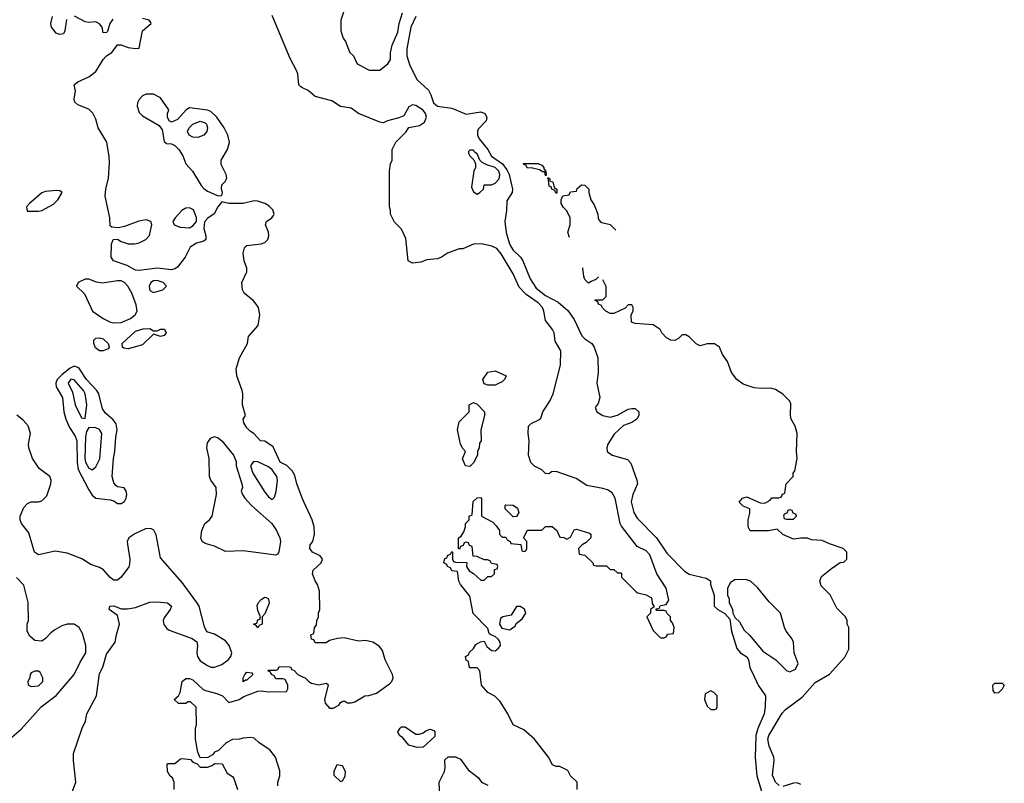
# Model space of a CAD drawing. Header units: inches. Extents: x 1793389 to 1900389, y 320802 to 470796.
# Tile 714 of 752: x 1888426 to 1893902, y 434104 to 438352. Entities that reach past the tile are written whole.
import ezdxf

# ---------------------------------------------------------------- set-up
doc = ezdxf.new("R2010")
doc.units = ezdxf.units.IN
doc.header["$MEASUREMENT"] = 0
doc.layers.add('B8483', color=7, linetype='Continuous')
doc.layers.add('B8493', color=7, linetype='Continuous')

msp = doc.modelspace()

# ---------------------------------------------------------------- linework, layer by layer
at = {"layer": 'B8483', "color": 2}
for points, elevation in [([(1888687.5, 438352.5), (1888678, 438290), (1888670, 438274), (1888650, 438269), (1888630, 438277.2), (1888604, 438310), (1888599, 438330), (1888608.7, 438370)], 238), ([(1890000, 435686.6), (1889967, 435770), (1889955.6, 435815.6), (1889942, 435842), (1889911.7, 435871.7), (1889874, 435890), (1889836.5, 435976.5), (1889790, 436008), (1889766, 436010), (1889728.7, 436050), (1889710, 436061.2), (1889690, 436081.2), (1889673.2, 436110), (1889669.2, 436130), (1889682, 436150), (1889664.5, 436210), (1889667, 436270), (1889663.7, 436290), (1889633.2, 436370), (1889629.4, 436410), (1889649.6, 436470.4), (1889693.2, 436550), (1889699, 436590), (1889753.2, 436650), (1889761.2, 436710), (1889754, 436750), (1889741.2, 436770), (1889724, 436790), (1889674, 436830), (1889665.2, 436850), (1889660.9, 436890), (1889689.4, 436950), (1889689.4, 436970), (1889675.1, 437010), (1889670, 437054), (1889677, 437083), (1889690, 437096.3), (1889770, 437104.4), (1889790, 437112.7), (1889805.6, 437130), (1889811.6, 437150), (1889809.7, 437170), (1889794, 437210), (1889799.3, 437230), (1889829.2, 437250), (1889837.6, 437262.4), (1889840.9, 437270), (1889833.8, 437293.8), (1889814, 437314), (1889790, 437329.2), (1889750, 437342.7), (1889730, 437343.7), (1889670, 437329.4), (1889590, 437329.2), (1889550, 437338), (1889528.4, 437311.6), (1889508.3, 437271.7), (1889472.3, 437247.7), (1889453.4, 437226.6), (1889450.4, 437190), (1889460.7, 437150), (1889461, 437130), (1889450, 437119), (1889410, 437109), (1889373.7, 437086.3), (1889347.3, 437030), (1889304.5, 436975.5), (1889290, 436965.2), (1889270, 436960.9), (1889190, 436969.7), (1889090, 436956), (1889070, 436959.3), (1889024.8, 436984.8), (1888948, 437010), (1888935.3, 437030), (1888936.4, 437103.6), (1888946, 437130), (1888970, 437131.3), (1888990, 437118), (1889030, 437104.7), (1889065.4, 437105.4), (1889090, 437111.3), (1889128, 437130), (1889148.9, 437151.1), (1889162, 437210), (1889155.3, 437230), (1889130, 437239.3), (1889088.1, 437231.9), (1889010, 437201.2), (1888974.6, 437194.6), (1888938, 437198), (1888930, 437206), (1888928, 437250), (1888901.2, 437370), (1888905.2, 437410), (1888919.3, 437470), (1888924.9, 437555.1), (1888924.7, 437590), (1888911.8, 437670), (1888862, 437750), (1888850, 437798), (1888832.5, 437832.5), (1888810, 437854), (1888750, 437879), (1888733.2, 437893.2), (1888729.4, 437910), (1888736.2, 437956.2), (1888729.3, 437990), (1888750, 438006.8), (1888810, 438033.4), (1888850, 438064), (1888889.7, 438130.3), (1888909.4, 438150), (1888939.3, 438170), (1888970, 438211.3), (1888990, 438211.3), (1889030, 438198), (1889070, 438192), (1889090, 438194), (1889109.2, 438290), (1889158, 438330), (1889156.4, 438336.4), (1889146, 438350), (1889110, 438359.3)], 238), ([(1888944.2, 438355.8), (1888928, 438330), (1888914.4, 438285.6), (1888910, 438281.2), (1888890, 438279), (1888884.5, 438310), (1888870, 438329.3), (1888857.2, 438337.2), (1888850, 438340.9), (1888810, 438336), (1888790, 438339.3), (1888731.9, 438371.9)], 238), ([(1890000, 437973), (1889990, 437978), (1889978, 437990), (1889972.3, 438050), (1889966, 438070), (1889930, 438135.3), (1889830, 438375.3)], 234), ([(1888720.5, 434059.5), (1888739.3, 434110), (1888726, 434230), (1888726, 434270), (1888774, 434410), (1888793.2, 434450), (1888799, 434490), (1888854, 434590), (1888870, 434714), (1888889.3, 434750.7), (1888910, 434822), (1888958, 434890), (1888964, 434930), (1888982, 434990), (1888970, 435038), (1888924, 435070), (1888928, 435090), (1888950, 435090.7), (1888990, 435074.8), (1889025.6, 435074.4), (1889070, 435082), (1889150, 435112.4), (1889190, 435114.4), (1889248.2, 435108.2), (1889270.7, 435090), (1889263, 435070), (1889230, 435024), (1889224.9, 435010), (1889227.2, 434987.2), (1889244.4, 434964.4), (1889256.7, 434956.7), (1889384.7, 434910), (1889410.7, 434890.7), (1889416, 434870), (1889411, 434830), (1889416, 434810), (1889430, 434786), (1889470, 434758.8), (1889490, 434750.8), (1889510, 434750.7), (1889550, 434764.9), (1889585.2, 434790), (1889600.9, 434810), (1889606.6, 434830), (1889592, 434870), (1889570, 434897), (1889510, 434934.5), (1889467, 434947), (1889453.8, 434973.8), (1889423.7, 435090), (1889412.3, 435110), (1889330, 435221.2), (1889210, 435359), (1889185.6, 435485.6), (1889171.5, 435511.5), (1889158.9, 435518.9), (1889130, 435522), (1889067.3, 435492.7), (1889034, 435470), (1889024.9, 435450), (1889025.2, 435434.8), (1889038, 435350), (1889037.5, 435322.5), (1889032.5, 435307.5), (1888990.8, 435250), (1888970, 435234), (1888950, 435234), (1888929.5, 435249.5), (1888891.9, 435291.9), (1888870, 435304), (1888822, 435322), (1888771.9, 435351.9), (1888690, 435383.7), (1888624, 435396), (1888530, 435375.3), (1888509.1, 435389.1), (1888476.5, 435496.5), (1888437.2, 435550), (1888429.6, 435569.7), (1888429.6, 435590), (1888450, 435638), (1888470, 435661), (1888490, 435670.6), (1888530, 435670.6), (1888550, 435676.3), (1888576.9, 435703.1), (1888599.7, 435770), (1888600.5, 435790), (1888594.5, 435810), (1888535.1, 435855.1), (1888498, 435910), (1888477, 435970), (1888476.2, 435990), (1888487.3, 436050), (1888472.9, 436092.9), (1888444.9, 436124.9), (1888410, 436152.7)], 242), ([(1888369.5, 434350.5), (1888434.8, 434405.2), (1888546, 434530), (1888630, 434593.4), (1888729.3, 434710), (1888762, 434778), (1888794, 434830), (1888794, 434870), (1888776.5, 434936.5), (1888758, 434970), (1888730, 434988.7), (1888690, 434989), (1888659.8, 434980.2), (1888621.4, 434958.6), (1888598.8, 434941.2), (1888570, 434908.7), (1888550, 434895.3), (1888510, 434898), (1888483.1, 434923.1), (1888468, 434950), (1888468.4, 434988.4), (1888475.3, 435010), (1888474, 435110), (1888450, 435206), (1888409.1, 435249.1)], 246), ([(1889862, 434090), (1889862, 434110), (1889873.6, 434146.4), (1889873.6, 434173.6), (1889848.7, 434250), (1889818, 434290), (1889758, 434330), (1889730, 434355.3), (1889710, 434358), (1889670, 434355.3), (1889648.9, 434348.9), (1889610, 434348), (1889574, 434330), (1889532.7, 434287.3), (1889510, 434278), (1889498, 434262), (1889472.7, 434247.3), (1889430, 434246), (1889416.4, 434276.4), (1889404, 434350), (1889404, 434410), (1889408.7, 434430), (1889407.3, 434527.3), (1889376.4, 434556.4), (1889363.6, 434556.4), (1889350, 434548), (1889310, 434548), (1889286, 434570), (1889308.7, 434591.3), (1889318, 434610), (1889329.2, 434670), (1889350, 434686.8), (1889370, 434687.3), (1889390, 434679.1), (1889446.4, 434626.4), (1889459.8, 434619.8), (1889523.5, 434603.5), (1889554, 434590), (1889590, 434554), (1889646, 434570), (1889673.6, 434586.4), (1889750, 434616), (1889770, 434618), (1889808, 434612), (1889910, 434614), (1889918, 434630), (1889918, 434650), (1889902, 434682), (1889890, 434686), (1889850, 434686), (1889842, 434702), (1889826, 434710), (1889822, 434722), (1889806, 434730), (1889810, 434734), (1889850, 434734), (1889862, 434738), (1889870, 434754), (1889927.3, 434752.7), (1889934, 434750), (1889938, 434738), (1889950, 434734), (1889974, 434710), (1890000, 434697)], 238), ([(1889286, 434070), (1889286, 434110), (1889275.3, 434135.3), (1889263.1, 434143.1), (1889248, 434170), (1889246, 434210), (1889250, 434214), (1889290, 434214), (1889320.4, 434239.6), (1889330, 434242), (1889376, 434236), (1889390, 434222), (1889412.7, 434212.7), (1889430, 434194), (1889470, 434194), (1889496.4, 434203.6), (1889510, 434214), (1889552.7, 434212.7), (1889579.6, 434159.6), (1889610, 434142), (1889618, 434130), (1889638, 434070)], 238)]:
    msp.add_lwpolyline(points, dxfattribs=dict(at, elevation=elevation))
for points, elevation in [([(1889170, 437938), (1889130, 437938), (1889110, 437928.7), (1889090, 437908.7), (1889082, 437890), (1889079.1, 437870), (1889090, 437836), (1889110, 437817.3), (1889202.8, 437762.8), (1889218.8, 437738.8), (1889230, 437674), (1889243.6, 437663.6), (1889270, 437662), (1889290, 437652), (1889312, 437630), (1889334.4, 437594.4), (1889351, 437550), (1889387.3, 437510), (1889435.5, 437430), (1889450, 437413.4), (1889470, 437398), (1889530, 437371.3), (1889550, 437374), (1889554, 437390), (1889549.1, 437409.1), (1889550, 437434), (1889568.4, 437451.6), (1889578, 437470), (1889575.3, 437490), (1889546.8, 437546.8), (1889546.6, 437570), (1889581.2, 437630), (1889594, 437670), (1889584, 437710), (1889564, 437750), (1889522, 437810), (1889490, 437842), (1889470, 437848.7), (1889370, 437862), (1889352, 437850), (1889303.6, 437796.4), (1889270, 437782), (1889258, 437790), (1889249, 437809), (1889249.1, 437830.9), (1889255.3, 437850), (1889210, 437918)], 238), ([(1889417.2, 437697.2), (1889390, 437699.3), (1889368, 437710), (1889359, 437730), (1889369.4, 437750.6), (1889389.4, 437770.6), (1889430, 437786.8), (1889457.3, 437777.3), (1889464.7, 437770), (1889471.1, 437751.1), (1889466.8, 437730), (1889450, 437709.3)], 238), ([(1888630, 437402), (1888570, 437395.4), (1888550, 437388.2), (1888480.7, 437330), (1888464, 437310), (1888467.5, 437287.5), (1888530, 437286), (1888550, 437290.4), (1888613.8, 437326.2), (1888638, 437350), (1888662, 437390), (1888650, 437399)], 242), ([(1889370, 437304.5), (1889350, 437302.9), (1889328.9, 437291.1), (1889290.6, 437250), (1889278.8, 437230), (1889284.7, 437210), (1889318.5, 437198.5), (1889370, 437194.8), (1889390, 437206), (1889409.2, 437230), (1889409.3, 437250.7), (1889393.8, 437293.8)], 238), ([(1888810, 436908.7), (1888790, 436908.7), (1888752, 436890), (1888742, 436870), (1888787.3, 436827.3), (1888831.3, 436730), (1888891.3, 436690), (1888932, 436670), (1888950, 436664.9), (1888990, 436667.3), (1889042, 436690), (1889068.7, 436710), (1889079, 436730), (1889074.6, 436765.4), (1889049.5, 436830), (1889027, 436870), (1889010, 436889.4), (1888990, 436899.5), (1888970, 436899.5), (1888886.6, 436886.6), (1888852.7, 436892.7)], 242), ([(1889190, 436900.7), (1889170, 436898.4), (1889154.8, 436890), (1889146, 436870), (1889150, 436846), (1889170, 436834), (1889210, 436846), (1889222, 436850), (1889242, 436870), (1889224, 436890)], 242), ([(1889170, 436622), (1889190, 436622), (1889209.5, 436630.5), (1889231, 436630), (1889241, 436610), (1889230, 436595.3), (1889209.5, 436589.5), (1889170, 436602), (1889110, 436543.7), (1889050, 436526.6), (1889030, 436521.2), (1889005.2, 436525.2), (1888998, 436530), (1888995.3, 436550), (1889070, 436618.4), (1889112.5, 436632.5), (1889150, 436634.8)], 238), ([(1888870, 436509), (1888847.3, 436527.3), (1888839.3, 436550), (1888839, 436570), (1888850, 436581), (1888870, 436582.8), (1888890, 436576.3), (1888918, 436550), (1888924.7, 436530), (1888918.8, 436521.2), (1888890, 436509)], 238), ([(1888730, 436424.2), (1888707.1, 436412.9), (1888662.7, 436377.3), (1888635.3, 436350), (1888627, 436330), (1888628.5, 436310), (1888664.2, 436250), (1888672, 436170), (1888682.4, 436130), (1888703.8, 436083.8), (1888735.1, 436035.1), (1888744, 436010), (1888745.5, 435890), (1888751.6, 435850), (1888810, 435737.3), (1888830, 435707.3), (1888850, 435690.8), (1888930, 435681), (1888950, 435676), (1888970, 435661), (1888990, 435661), (1889009.1, 435670.9), (1889019, 435690), (1889022, 435710), (1889018, 435730), (1889008, 435748), (1888970, 435754), (1888961.5, 435761.5), (1888950, 435775.3), (1888940.7, 435810), (1888947.6, 435910), (1888956.2, 435950), (1888960.5, 436030), (1888967.8, 436070), (1888963.6, 436103.6), (1888946.5, 436126.5), (1888903.3, 436163.3), (1888887.7, 436187.7), (1888866.6, 436270), (1888856, 436290), (1888797.6, 436350), (1888755.2, 436415.2)], 242), ([(1888710, 436351.6), (1888696.3, 436330), (1888719.3, 436279.3), (1888734.9, 436210), (1888770, 436138), (1888790, 436134), (1888799.6, 436210), (1888791.3, 436270), (1888781.6, 436290), (1888730, 436349.2)], 246), ([(1888810, 436084), (1888798, 436062), (1888792.7, 436030), (1888789.1, 435910), (1888792.2, 435890), (1888810, 435857.3), (1888830, 435847.7), (1888850, 435864), (1888871.2, 435908.8), (1888882.7, 436050), (1888870, 436072.3), (1888850, 436080.9)], 246), ([(1889850, 435373.2), (1889670, 435397.6), (1889570, 435394), (1889510, 435424), (1889458, 435438), (1889442, 435450), (1889434, 435470), (1889439, 435510), (1889455.3, 435550), (1889482, 435570), (1889497.2, 435590), (1889520.9, 435710), (1889519.3, 435750), (1889489.3, 435790), (1889482.7, 435810), (1889479.3, 435910), (1889466.6, 435970), (1889470, 435998), (1889490, 436024), (1889510, 436033.4), (1889530, 436026.8), (1889550.8, 436010), (1889616, 435930), (1889630, 435894), (1889630.6, 435870), (1889661, 435770), (1889664.7, 435750), (1889658, 435730), (1889666, 435710), (1889678.8, 435690), (1889716.3, 435650), (1889828, 435550), (1889854.4, 435510), (1889873, 435470), (1889876.3, 435450), (1889867.7, 435392.3), (1889861, 435379)], 238), ([(1889726, 435894), (1889710.5, 435870), (1889722.4, 435830), (1889790, 435724), (1889810, 435697.3), (1889830, 435682.8), (1889843.7, 435696.3), (1889853.4, 435726.6), (1889860.5, 435790), (1889856.3, 435810), (1889830, 435847.8), (1889810, 435864), (1889750, 435893)], 242), ([(1889750, 434968), (1889742, 434982), (1889726, 434990), (1889746, 434994), (1889750, 435014), (1889762, 435018), (1889766, 435030), (1889750, 435066), (1889746.8, 435093.2), (1889754, 435110), (1889770, 435126), (1889790, 435138.8), (1889797.3, 435137.3), (1889810.5, 435130.5), (1889813.2, 435106.8), (1889790, 435046), (1889774, 435030), (1889774, 434990), (1889758, 434982)], 238), ([(1888530, 434728), (1888510, 434728), (1888490, 434718), (1888484.7, 434710), (1888482, 434690), (1888472, 434670), (1888472.7, 434652.7), (1888490, 434642), (1888530, 434646), (1888555.3, 434670), (1888555.3, 434690), (1888540.4, 434720.4)], 250), ([(1889670, 434668), (1889668.7, 434690), (1889678, 434710), (1889690, 434722), (1889718, 434718), (1889722, 434710), (1889690, 434678), (1889682, 434678)], 238)]:
    msp.add_lwpolyline(points, close=True, dxfattribs=dict(at, elevation=elevation))
at = {"layer": 'B8493', "color": 2}
for points, elevation in [([(1890232, 438410), (1890212, 438350), (1890212, 438290), (1890224.7, 438250), (1890238, 438230), (1890262, 438170), (1890282, 438150), (1890302, 438110), (1890310, 438102), (1890370, 438072), (1890430, 438072), (1890472.9, 438107.1), (1890488, 438130), (1890488.4, 438168.4), (1890497.2, 438210), (1890530, 438282), (1890536.2, 438330), (1890556, 438390)], 234), ([(1890629.7, 438370.3), (1890601.3, 438310), (1890578.7, 438190), (1890579.7, 438150), (1890596.6, 438096.6), (1890637.2, 438017.2), (1890699.1, 437959.1), (1890713.4, 437933.4), (1890727.6, 437890), (1890749.2, 437870), (1890830, 437859.6), (1890910, 437826), (1890990, 437839.2), (1891012.8, 437830), (1891023.5, 437810), (1891020.7, 437790), (1890976.6, 437743.4), (1890971.6, 437730), (1890972.8, 437710), (1890981.7, 437690), (1891029.7, 437630), (1891050, 437593.6), (1891110.5, 437550.5), (1891135.9, 437515.9), (1891148.7, 437490), (1891166.3, 437410), (1891164.2, 437390), (1891136.3, 437343.7), (1891134.5, 437290), (1891125.1, 437230), (1891131.9, 437168.1), (1891148, 437110), (1891158, 437090), (1891169.8, 437069.8), (1891210.8, 437030.8), (1891224.7, 437010), (1891265.6, 436910), (1891298.5, 436858.5), (1891350, 436816.9), (1891420.1, 436780.1), (1891473.8, 436733.8), (1891510, 436684), (1891553.4, 436593.4), (1891570, 436576), (1891609, 436550), (1891621.2, 436530), (1891641.2, 436470), (1891642.7, 436390), (1891635.1, 436330), (1891652.7, 436250), (1891643.1, 436216.9), (1891626, 436194), (1891635.3, 436170), (1891670, 436149.2), (1891710, 436141.2), (1891750, 436152.3), (1891810, 436184.5), (1891830, 436189.4), (1891850, 436189.2), (1891869.2, 436170), (1891869.4, 436150), (1891859.3, 436130), (1891830, 436110.6), (1891784.9, 436095.1), (1891732.8, 436047.2), (1891698, 435990), (1891692.3, 435970), (1891693.2, 435950), (1891722, 435930), (1891805.6, 435905.6), (1891825.4, 435885.4), (1891859.3, 435790), (1891861.2, 435770), (1891836, 435710), (1891827.3, 435670), (1891842.4, 435610), (1891859.4, 435579.4), (1891967.3, 435470), (1892024.7, 435384.8), (1892124, 435284), (1892150, 435267), (1892244.7, 435244.7), (1892268, 435230), (1892268.7, 435210), (1892289, 435150), (1892289.3, 435089.3), (1892308, 435070), (1892348.4, 435048.4), (1892376.4, 435016.4), (1892384, 434950), (1892413.6, 434853.6), (1892435.3, 434830), (1892470, 434808), (1892479, 434790), (1892487.5, 434747.5), (1892510, 434698), (1892534, 434650), (1892573.2, 434590), (1892572.3, 434530), (1892566, 434490), (1892531.2, 434408.8), (1892519.6, 434370), (1892516, 434250), (1892525.4, 434145.4), (1892563.3, 434023.3)], 230), ([(1891526, 434070), (1891526, 434110), (1891490, 434146), (1891474.6, 434174.6), (1891430, 434198), (1891410, 434198), (1891390, 434206), (1891368, 434250), (1891290, 434348.7), (1891230, 434402), (1891170, 434428.7), (1891141.2, 434490), (1891098.6, 434558.6), (1891069.4, 434589.4), (1891029, 434610), (1890995.3, 434650), (1890986, 434730), (1890970, 434746), (1890927.3, 434747.3), (1890922, 434782), (1890908.4, 434788.4), (1890906, 434810), (1890922, 434818), (1890927.3, 434832.7), (1890950, 434854), (1890963.1, 434876.9), (1890988.4, 434891.6), (1891010, 434894), (1891024.5, 434864.5), (1891050, 434842.8), (1891070, 434841), (1891090, 434856), (1891099.3, 434870), (1891098, 434890), (1891090, 434904), (1891070, 434921.2), (1891046, 434930), (1891038, 434938), (1891030, 434966), (1890948.4, 435048.4), (1890930, 435146), (1890878, 435210), (1890868.7, 435228.7), (1890862, 435282), (1890830, 435286), (1890822, 435302), (1890806, 435310), (1890802, 435322), (1890786, 435330), (1890790, 435354), (1890802, 435358), (1890807.3, 435372.7), (1890822, 435378), (1890830, 435394), (1890834, 435390), (1890834, 435350), (1890838, 435338), (1890850, 435334), (1890912.7, 435332.7), (1890912, 435310), (1890925.4, 435285.4), (1890950.9, 435270.9), (1890990, 435234), (1891010, 435234), (1891030, 435254), (1891050, 435254), (1891066, 435270), (1891067.3, 435292.7), (1891082, 435298), (1891086, 435310), (1891082, 435322), (1891050, 435326), (1891042, 435342), (1891027.3, 435347.3), (1891010, 435348), (1890970, 435366), (1890947.3, 435367.3), (1890942, 435422), (1890927.3, 435427.3), (1890922, 435442), (1890910, 435446), (1890898, 435442), (1890892.7, 435427.3), (1890878, 435422), (1890872.7, 435407.3), (1890866, 435410), (1890866, 435470), (1890882, 435478), (1890896.4, 435503.6), (1890906, 435530), (1890906, 435550), (1890926, 435570), (1890926, 435590), (1890942, 435598), (1890948.7, 435671.3), (1890970, 435692), (1890990, 435694), (1890994, 435690), (1890994, 435590), (1891056.9, 435556.9), (1891076.9, 435536.9), (1891094, 435510), (1891094, 435490), (1891110, 435474), (1891130, 435474), (1891138, 435458), (1891154, 435450), (1891158, 435438), (1891212.7, 435432.7), (1891218, 435398), (1891230, 435394), (1891242, 435398), (1891246, 435410), (1891246, 435450), (1891228, 435470), (1891250, 435512), (1891330, 435512), (1891350, 435532), (1891387.3, 435532.7), (1891414, 435510), (1891430, 435474), (1891451.6, 435471.6), (1891470, 435462), (1891490, 435474), (1891510, 435514), (1891522, 435518), (1891596, 435496), (1891602, 435490), (1891602, 435470), (1891576.9, 435443.1), (1891554, 435430), (1891534, 435410), (1891538, 435378), (1891570, 435374), (1891614, 435330), (1891618, 435318), (1891630, 435314), (1891690, 435314), (1891710, 435294), (1891730, 435294), (1891750, 435274), (1891770, 435274), (1891774, 435270), (1891774, 435250), (1891854, 435170), (1891863.6, 435163.6), (1891910, 435152), (1891936.9, 435136.9), (1891942, 435130), (1891943.6, 435103.6), (1891954, 435086), (1891934, 435070), (1891934, 435050), (1891914, 435030), (1891950, 434954), (1891990, 434914), (1892010, 434914), (1892022, 434918), (1892030, 434934), (1892062, 434938), (1892066, 434970), (1892056.4, 434996.4), (1892046, 435010), (1892046, 435030), (1892026, 435050), (1892022, 435062), (1892010, 435066), (1891970, 435066), (1891966, 435070), (1891966, 435074), (1891982, 435078), (1891990, 435094), (1892022, 435098), (1892036.4, 435123.6), (1892022, 435190), (1891969.3, 435269.3), (1891930, 435375.3), (1891910, 435397.2), (1891860.9, 435420.9), (1891773.8, 435533.8), (1891766, 435550), (1891737, 435690), (1891720.7, 435720.7), (1891695.9, 435735.9), (1891670, 435743.7), (1891580.1, 435760.1), (1891520.2, 435800.2), (1891410, 435838), (1891383.6, 435836.4), (1891370, 435826), (1891350, 435828), (1891330, 435848), (1891288.9, 435868.9), (1891269, 435889), (1891255.3, 435930), (1891259, 436010), (1891254, 436050), (1891255.3, 436090), (1891270, 436104.7), (1891313.6, 436126.4), (1891324, 436136), (1891335.3, 436170), (1891375.3, 436230), (1891393.2, 436270), (1891433.2, 436430), (1891435.3, 436510), (1891403.7, 436563.7), (1891399, 436610), (1891389.4, 436629.4), (1891350, 436678), (1891342, 436730), (1891334, 436750), (1891310, 436776.9), (1891243.1, 436823.1), (1891204.6, 436864.6), (1891170, 436939), (1891103.7, 437050), (1891079.6, 437079.6), (1891052.5, 437092.5), (1890995.3, 437104.7), (1890950, 437104), (1890890, 437078), (1890870, 437078), (1890806, 437054), (1890772, 437030), (1890750, 437022), (1890690, 437015.3), (1890656.9, 437003.1), (1890610, 436998), (1890586, 437010), (1890574.6, 437134.6), (1890550, 437186), (1890510, 437226), (1890488.7, 437270), (1890488.7, 437290), (1890482, 437310), (1890482, 437510), (1890488, 437550), (1890498, 437570), (1890498, 437630), (1890518, 437670), (1890574.6, 437725.4), (1890590, 437752), (1890650, 437762.8), (1890678, 437782), (1890689.5, 437810), (1890683.6, 437830), (1890670, 437849.4), (1890630, 437875.3), (1890610, 437879), (1890590, 437868), (1890562, 437818), (1890534, 437806), (1890472, 437790), (1890450, 437779), (1890430, 437781.2), (1890310, 437829.4), (1890270, 437859), (1890210, 437869), (1890161.5, 437901.5), (1890070, 437925.1), (1890030, 437958), (1890000, 437973)], 234), ([(1891483.2, 437140.6), (1891475.3, 437170), (1891488, 437210), (1891488, 437250), (1891468.9, 437288.9), (1891450, 437308), (1891438, 437330), (1891438, 437350), (1891447.3, 437372.7), (1891482, 437378), (1891490, 437394), (1891522, 437398), (1891527.3, 437412.7), (1891550, 437434), (1891570, 437432), (1891592, 437410), (1891592, 437390), (1891602, 437350), (1891622, 437322), (1891642, 437270), (1891643.6, 437243.6), (1891654, 437230), (1891663.6, 437223.6), (1891710, 437212), (1891740.8, 437181.3)], 226), ([(1891645.4, 436921.4), (1891630, 436906), (1891603.6, 436896.4), (1891590, 436886), (1891570, 436906), (1891563.1, 436923.1), (1891558, 436970), (1891559.7, 436974.2)], 226), ([(1892650, 434092.3), (1892629.7, 434109.7), (1892612, 434150), (1892622.9, 434230), (1892619.5, 434250), (1892595.1, 434310), (1892587.8, 434350), (1892591.8, 434370), (1892666, 434494), (1892685.8, 434514.2), (1892777.6, 434582.4), (1892850, 434664.7), (1892930, 434712), (1893014.6, 434805.4), (1893038, 434850), (1893038, 434970), (1893028, 434990), (1893028, 435010), (1893018, 435030), (1892970, 435078), (1892933.2, 435153.2), (1892883.2, 435203.2), (1892875.3, 435230), (1892885.2, 435254.8), (1892940.2, 435299.8), (1892990, 435332), (1893010, 435334), (1893026, 435350), (1893026, 435390), (1893006, 435410), (1892930, 435435.3), (1892890, 435455.3), (1892830, 435458), (1892807.3, 435467.3), (1892770, 435468), (1892730, 435462), (1892670, 435488.7), (1892638, 435518), (1892590, 435509), (1892488.4, 435508.4), (1892478, 435530), (1892478, 435570), (1892486, 435606), (1892486, 435630), (1892450, 435646), (1892428, 435668), (1892446, 435690), (1892470, 435698), (1892543.6, 435663.6), (1892570, 435662), (1892600.4, 435679.6), (1892610, 435691.3), (1892647.3, 435692.7), (1892662, 435698), (1892666, 435710), (1892682, 435718), (1892688, 435770), (1892728.4, 435811.6), (1892728.4, 435828.4), (1892737.2, 435842.8), (1892749.2, 435910), (1892746, 435950), (1892749.4, 436050), (1892739.3, 436090), (1892716, 436130), (1892712.7, 436150), (1892715.5, 436215.5), (1892708.7, 436230), (1892670, 436268.7), (1892630, 436295.3), (1892602, 436302), (1892550, 436299.5), (1892510, 436303.7), (1892450, 436324.5), (1892414, 436350), (1892385.2, 436390), (1892362, 436450), (1892335.3, 436490), (1892318, 436530), (1892290, 436548), (1892250, 436548), (1892210, 436538), (1892188.9, 436548.9), (1892150, 436588), (1892130, 436598), (1892110, 436598), (1892090, 436578), (1892070, 436568), (1892048.4, 436568.4), (1892023.1, 436583.1), (1891998, 436610), (1891988.4, 436628.4), (1891950, 436655.3), (1891850, 436662), (1891828.4, 436668.4), (1891826, 436710), (1891838, 436730), (1891838, 436750), (1891830, 436766), (1891810, 436766), (1891792.7, 436747.3), (1891730, 436718), (1891710, 436718), (1891686, 436730), (1891666, 436750), (1891662, 436762), (1891646, 436770), (1891642, 436782), (1891626, 436790), (1891626, 436794), (1891670, 436794), (1891687.3, 436812.7), (1891687.3, 436867.3), (1891670.1, 436904.5)], 226), ([(1890000, 434697), (1890014, 434690), (1890034, 434670), (1890050, 434662), (1890090, 434652), (1890130, 434662), (1890136.9, 434656.9), (1890142, 434650), (1890121, 434570), (1890124.7, 434550), (1890150, 434522), (1890170, 434522), (1890200.4, 434539.6), (1890210, 434554), (1890220.4, 434559.6), (1890230, 434562), (1890250, 434552), (1890270, 434552), (1890290, 434558), (1890346, 434590), (1890368.4, 434591.6), (1890410, 434604.7), (1890483.2, 434656.8), (1890495.3, 434670), (1890504, 434690), (1890499, 434710), (1890459, 434790), (1890443.2, 434843.2), (1890426.3, 434866.3), (1890390, 434889), (1890350, 434899), (1890310, 434895.3), (1890230, 434913.2), (1890194, 434910), (1890150, 434898), (1890130, 434886), (1890070, 434886), (1890062, 434902), (1890050, 434906), (1890046, 434930), (1890062, 434938), (1890066, 434970), (1890076.4, 434983.6), (1890078, 435010), (1890088, 435030), (1890088, 435050), (1890095.3, 435070), (1890093.6, 435173.6), (1890082, 435210), (1890068.7, 435230), (1890054, 435270), (1890059, 435290), (1890102.7, 435330), (1890109.4, 435350), (1890097.2, 435370), (1890055.3, 435390), (1890039, 435410), (1890042, 435430), (1890057.2, 435450), (1890066, 435490), (1890063.7, 435530), (1890052.3, 435570), (1890006.6, 435670), (1890000, 435686.6)], 238), ([(1890763.1, 434023.1), (1890759, 434110), (1890789, 434170), (1890792.7, 434190), (1890790, 434234), (1890810, 434252), (1890850, 434251), (1890878.4, 434238.4), (1890919.8, 434179.8), (1890976.9, 434136.9), (1890994, 434110), (1891030, 434094)], 234), ([(1892770, 434098), (1892750, 434107), (1892730, 434105.1), (1892670, 434087)], 226)]:
    msp.add_lwpolyline(points, dxfattribs=dict(at, elevation=elevation))
for points, elevation in [([(1890950, 437626), (1890930, 437626), (1890922, 437618), (1890922, 437610), (1890930, 437594), (1890952.7, 437572.7), (1890962, 437550), (1890962, 437530), (1890951.3, 437510), (1890939.6, 437419.6), (1890950, 437394), (1890970, 437382), (1890986, 437390), (1891006, 437410), (1891010, 437434), (1891050, 437434), (1891070, 437442), (1891093.3, 437466.7), (1891096.2, 437490), (1891091.2, 437510), (1891070, 437529.3), (1891024.1, 437544.1), (1890998, 437558), (1890986, 437570), (1890970, 437606), (1890955.3, 437615.3)], 234), ([(1891350, 437486), (1891346, 437506), (1891334, 437506), (1891316.4, 437516.4), (1891270, 437528), (1891250, 437526), (1891242, 437542), (1891230, 437546), (1891228.4, 437551.6), (1891310, 437552), (1891330, 437542), (1891342, 437530), (1891342, 437522), (1891352, 437510), (1891354, 437486)], 226), ([(1891410, 437386), (1891402, 437402), (1891386, 437410), (1891382, 437422), (1891370, 437426), (1891366, 437474), (1891374, 437466), (1891374, 437454), (1891392, 437450), (1891398, 437418), (1891414, 437410), (1891414, 437390)], 226), ([(1891030, 436318), (1891010, 436326), (1891002, 436350), (1891030, 436392), (1891070, 436398), (1891132, 436370), (1891122, 436350), (1891110, 436338), (1891090, 436328), (1891070, 436318)], 234), ([(1890930, 435866), (1890906, 435870), (1890888.4, 435908.4), (1890906, 435950), (1890890, 435966), (1890878, 435990), (1890862, 436070), (1890870, 436114), (1890926, 436170), (1890926, 436210), (1890950, 436222), (1890970, 436214), (1891011, 436171), (1891011.3, 436150), (1890991.3, 436070), (1890992, 436010), (1890983.6, 435996.4), (1890982, 435970), (1890972, 435950), (1890972, 435930), (1890950, 435886)], 234), ([(1891170, 435586), (1891126, 435630), (1891126, 435650), (1891130, 435654), (1891170, 435651.3), (1891194.4, 435634.4), (1891202, 435610), (1891190, 435588)], 234), ([(1892710, 435626), (1892698, 435622), (1892692.7, 435607.3), (1892678, 435602), (1892674, 435590), (1892678, 435578), (1892690, 435574), (1892730, 435574), (1892746, 435590), (1892742, 435602), (1892727.3, 435607.3), (1892722, 435622)], 226), ([(1892462, 435238), (1892403.6, 435236.4), (1892379.6, 435220.4), (1892362, 435190), (1892362, 435150), (1892371.3, 435130), (1892372, 435110), (1892391.3, 435070), (1892392, 435050), (1892404.7, 435024.7), (1892430, 435002), (1892455.3, 434955.3), (1892486.4, 434926.4), (1892559.8, 434839.8), (1892632, 434790), (1892690, 434732), (1892710, 434724.7), (1892740.4, 434739.6), (1892755.3, 434770), (1892734, 434830), (1892729.2, 434890), (1892721.2, 434910), (1892689.6, 434949.6), (1892679.3, 434970), (1892658, 435050), (1892594, 435114), (1892530, 435194), (1892490, 435229)], 230), ([(1891210, 435088), (1891190, 435088), (1891159.8, 435040.2), (1891114, 435030), (1891099.6, 435020.4), (1891094.8, 434990), (1891107.7, 434967.7), (1891150, 434958), (1891182, 434978), (1891187.3, 434992.7), (1891220.4, 435019.6), (1891242, 435050), (1891232.9, 435072.9)], 234), ([(1893850, 434606), (1893840.4, 434620.4), (1893838, 434650), (1893850, 434662), (1893890, 434662), (1893902, 434650), (1893890, 434628), (1893870, 434608)], 222), ([(1892270, 434618), (1892238, 434602), (1892234, 434570), (1892250, 434534), (1892270, 434514), (1892290, 434514), (1892302, 434518), (1892306, 434530), (1892306, 434590), (1892286, 434610)], 234), ([(1890630, 434378), (1890650, 434378), (1890670, 434384.7), (1890684.1, 434395.9), (1890710, 434406), (1890730, 434398), (1890734.8, 434390), (1890734.8, 434365.2), (1890670, 434306), (1890636.9, 434303.1), (1890590, 434315.3), (1890557.5, 434357.5), (1890539, 434370), (1890529.2, 434390), (1890542, 434410), (1890550, 434418), (1890570, 434418)], 234), ([(1890190, 434206), (1890174, 434170), (1890174, 434150), (1890210, 434114), (1890222, 434118), (1890236.4, 434143.6), (1890238, 434170), (1890222, 434202)], 238)]:
    msp.add_lwpolyline(points, close=True, dxfattribs=dict(at, elevation=elevation))

doc.saveas('drawing.dxf')
